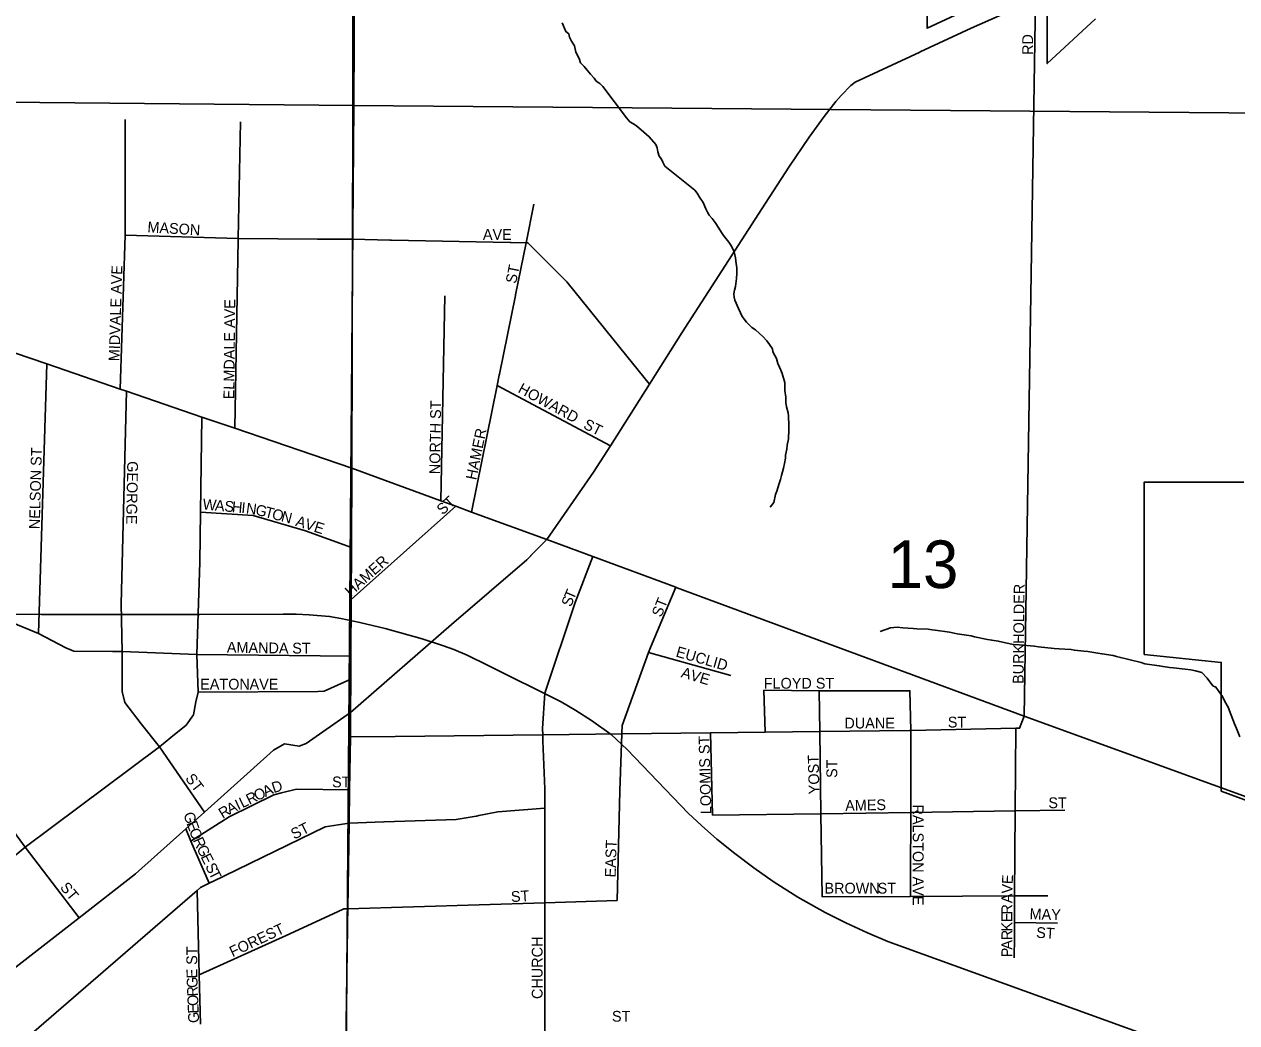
# Model space of a CAD drawing. Extents: x 1588073 to 2013523, y 1090242 to 1357120.
# Drawn here: x 1836451 to 1842074, y 1203498 to 1208129 of the extents above; entities that cross this region are included whole.
import ezdxf

# ---------------------------------------------------------------- set-up
doc = ezdxf.new("R2010")
doc.units = 0
for name, color, linetype in [('GM_X_City_Street', 7, 'Continuous'), ('GM_X_City_Street_Text', 7, 'Continuous'), ('GM_X_Corporation', 7, 'Continuous'), ('GM_X_Minor_River', 7, 'Continuous'), ('GM_X_Rail_Line', 7, 'Continuous'), ('GM_X_Section', 7, 'Continuous'), ('GM_X_Section_Text', 7, 'Continuous'), ('GM_X_State_Route', 7, 'Continuous'), ('GM_X_US_Route', 7, 'Continuous')]:
    doc.layers.add(name, color=color, linetype=linetype)

msp = doc.modelspace()

# ---------------------------------------------------------------- linework, layer by layer
at = {"layer": 'GM_X_City_Street'}
for points in [[(1841088.5, 1204920.6), (1841140.4, 1208243.7)], [(1836896, 1206436.5), (1836918.8, 1207151), (1836918.8, 1207687.3)], [(1837443.4, 1207129.2), (1837443.5, 1207134.7), (1837453.2, 1207675.7)], [(1838729.6, 1206873.8), (1838778.5, 1207115.3), (1838814.6, 1207293.5)], [(1836918.8, 1207151), (1837443.5, 1207134.7), (1837811.1, 1207132.7)], [(1837427.8, 1206254.7), (1837443.4, 1207129.1), (1837443.4, 1207129.2)], [(1837811.1, 1207132.7), (1837820.6, 1207132.7), (1837936.9, 1207132), (1837972.7, 1207131.3), (1838145.8, 1207127.9)], [(1838145.8, 1207127.9), (1838153.4, 1207127.7), (1838703.5, 1207116.8)], [(1838703.5, 1207116.8), (1838708.7, 1207116.7), (1838778.5, 1207115.3), (1838786.4, 1207115.2), (1838967.6, 1206934), (1839244.8, 1206589.9)], [(1838382.6, 1205918.6), (1838401.3, 1206868.8)], [(1838655.2, 1206506.6), (1838728.9, 1206870.7), (1838729.6, 1206873.8)], [(1836516.8, 1205303.4), (1836554.7, 1206553.2)], [(1839244.8, 1206589.9), (1839245.5, 1206589), (1839349.7, 1206459.5)], [(1838525.4, 1205866.4), (1838644.5, 1206454.1), (1838654, 1206500.7), (1838655.2, 1206506.6)], [(1838644.5, 1206454.1), (1839169.1, 1206174.3)], [(1836904.3, 1205044.5), (1836905.4, 1205109.1), (1836905.4, 1205219.4), (1836899.8, 1205440.4), (1836925.4, 1206426.5)], [(1835790.1, 1203801.8), (1835942.1, 1203913.5), (1836126.8, 1204049.1), (1836227.7, 1204123.2), (1836454.6, 1204312.4), (1837077.9, 1204777.2), (1837130.8, 1204820.2), (1837201.2, 1204877.5), (1837235.4, 1204925.4), (1837246.7, 1204986.5), (1837256.6, 1205030.7), (1837250.8, 1205205.9), (1837264.6, 1205634.3), (1837268.1, 1205865.3), (1837274.7, 1206307.1)], [(1837268.1, 1205865.3), (1837512.4, 1205849.9), (1837754.3, 1205779.1), (1837968.5, 1205701.5)], [(1837967.2, 1205460.5), (1838451.7, 1205893.4)], [(1838856.2, 1204807.2), (1838855, 1204834), (1838853.8, 1204863.1), (1838865.5, 1205026.6), (1839005.6, 1205447.2), (1839087, 1205660.3)], [(1839222.4, 1204840.5), (1839223.6, 1204876.3), (1839346.2, 1205215.6), (1839354.6, 1205238.8), (1839472.2, 1205518)], [(1836879.3, 1205219.4), (1836859.9, 1205219.4), (1836681.2, 1205220.6), (1836643.8, 1205236.2), (1836516.8, 1205303.4), (1836301.3, 1205391.8), (1836147.4, 1205439.1)], [(1837965.8, 1205197.8), (1837250.8, 1205205.9), (1836905.4, 1205219.4), (1836879.3, 1205219.4)], [(1839346.2, 1205215.6), (1839727.2, 1205108)], [(1836704.8, 1203984.6), (1836454.6, 1204312.4), (1835953.7, 1204997.6), (1835814.7, 1205179.6), (1835813.7, 1205180.9)], [(1837256.6, 1205030.7), (1837811.6, 1205034.3), (1837842.4, 1205035.9), (1837965.3, 1205091)], [(1837286.8, 1204475.4), (1837077.9, 1204777.2), (1836993.2, 1204885), (1836917.2, 1204984), (1836904.1, 1205033.8), (1836904.3, 1205044.5)], [(1839887.1, 1204846.1), (1839880.9, 1205039.9), (1840136.9, 1205037.1), (1840557.9, 1205037.7), (1840563.2, 1204854)], [(1840150.9, 1204082), (1840145.3, 1204467.5), (1840139.7, 1204849), (1840136.9, 1205037.1)], [(1836097.7, 1203512.5), (1836704.8, 1203984.6), (1836966.5, 1204188.2), (1837199.4, 1204397), (1837286.8, 1204475.4), (1837606.9, 1204762.4), (1837657.5, 1204791.8), (1837725.7, 1204780.9), (1837758, 1204792.5), (1837964.5, 1204937.5)], [(1840556.8, 1204853.9), (1840558.1, 1204853.9), (1840563.2, 1204854), (1841049.6, 1204863.8), (1841066.8, 1204864.2), (1841088.5, 1204920.6)], [(1838170.6, 1204826), (1838170.7, 1204826), (1838855, 1204834), (1839222.4, 1204838.3), (1839633.9, 1204843.1), (1839887.1, 1204846.1), (1840139.7, 1204849), (1840556.8, 1204853.9)], [(1840561.6, 1204180.1), (1840561.6, 1204180.1), (1840562.3, 1204473.4), (1840563.2, 1204854)], [(1841042.5, 1203895.8), (1841043, 1203963), (1841044, 1204086.1), (1841046.8, 1204480.3), (1841049.6, 1204863.8)], [(1837963.1, 1204823.6), (1838170.6, 1204826)], [(1838826.4, 1201058), (1838832.4, 1201429.3), (1838838.4, 1201801.9), (1838847.7, 1202379.7), (1838853.7, 1202753.3), (1838859.8, 1203132.4), (1838865.7, 1203496.6), (1838865.6, 1204054.6), (1838865.6, 1204493.9), (1838865.6, 1204582.8), (1838856.2, 1204806.1), (1838856.2, 1204807.2)], [(1839200, 1204064.9), (1839213.5, 1204574.2), (1839222.4, 1204838.3), (1839222.4, 1204840.5), (1839222.4, 1204840.5)], [(1839643.3, 1204460.3), (1839633.9, 1204843.1)], [(1837643.4, 1204564.1), (1837713.5, 1204581.2), (1837959.4, 1204578.8)], [(1837223.9, 1204340.6), (1837401.8, 1204452.4), (1837607.9, 1204555.5), (1837643.1, 1204564), (1837643.4, 1204564.1)], [(1838546.9, 1204456.7), (1838548.5, 1204456.9), (1838559, 1204458.7), (1838646.6, 1204476.2), (1838865.6, 1204493.9)], [(1839643.3, 1204460.3), (1840145.3, 1204467.5), (1840562.3, 1204473.4), (1841046.8, 1204480.3), (1841276.7, 1204483.6)], [(1837322.9, 1204152), (1837846.5, 1204406), (1837906.4, 1204415.7)], [(1837906.4, 1204415.7), (1837957.1, 1204423.8), (1838119.1, 1204429.4), (1838119.9, 1204429.5)], [(1838119.9, 1204429.5), (1838453.9, 1204441.2), (1838546.9, 1204456.7)], [(1837308.8, 1204145.2), (1837223.9, 1204340.6), (1837199.4, 1204397)], [(1840561.1, 1204083.9), (1840561.6, 1204180.1)], [(1836061.3, 1203075.9), (1836234.8, 1203231.8), (1836242.3, 1203238.3), (1837252.7, 1204112), (1837268.4, 1204125.6), (1837308.8, 1204145.2), (1837321.4, 1204151.3), (1837322.9, 1204152)], [(1837268.1, 1203492.1), (1837262.5, 1203719.8), (1837252.7, 1204112)], [(1840150.9, 1204082), (1840561.1, 1204083.9), (1841044, 1204086.1), (1841198.3, 1204086.8)], [(1837262.5, 1203719.8), (1837665.7, 1203903.5), (1837902.9, 1204012.2), (1837903.2, 1204012.3)], [(1837903.2, 1204012.3), (1837932.5, 1204025.8), (1837951.1, 1204026.3), (1838865.6, 1204054.6), (1839200, 1204064.9)], [(1841043, 1203963), (1841242.1, 1203959.8)], [(1841041.8, 1203799), (1841042.5, 1203895.8), (1841042.5, 1203895.8)]]:
    msp.add_lwpolyline(points, dxfattribs=at)
at = {"layer": 'GM_X_Corporation'}
for points in [[(1840654.8, 1209581.4), (1840637.9, 1208110.1), (1841195, 1208370), (1841195.1, 1207945.8), (1841418.2, 1208154)], [(1842106.8, 1206005.1), (1841644.6, 1206005), (1841644.7, 1205206.6), (1842001.9, 1205169.2), (1842002, 1204572.5), (1843270.5, 1204106.6)]]:
    msp.add_lwpolyline(points, dxfattribs=at)
at = {"layer": 'GM_X_Minor_River'}
for points in [[(1838945.6, 1208134.4), (1838961.8, 1208094.4), (1838975.9, 1208084.4), (1838980, 1208068.4), (1838988.1, 1208050.4), (1839002.3, 1208028.4), (1839008.4, 1207998.4), (1839024.6, 1207970.4), (1839030.7, 1207950.3), (1839046.8, 1207932.4), (1839060.9, 1207916.4), (1839077.1, 1207896.4), (1839093.2, 1207878.4), (1839103.3, 1207864.4), (1839119.4, 1207854.5), (1839133.5, 1207840.5), (1839244.4, 1207694.7), (1839258.5, 1207676.7), (1839272.6, 1207668.7), (1839290.7, 1207656.8), (1839324.9, 1207628.9), (1839349.1, 1207606.9), (1839379.3, 1207571), (1839385.4, 1207555), (1839389.5, 1207536.9), (1839395.6, 1207516.9), (1839405.7, 1207502.9), (1839411.8, 1207488.9), (1839421.9, 1207470.9), (1839560.7, 1207359.3), (1839570.8, 1207345.3), (1839582.9, 1207327.3), (1839599.1, 1207301.3), (1839611.3, 1207273.3), (1839619.4, 1207257.3), (1839627.4, 1207243.3), (1839641.6, 1207227.3), (1839655.7, 1207209.3), (1839671.8, 1207183.3), (1839684, 1207163.3), (1839694.1, 1207149.3), (1839718.3, 1207117.4), (1839728.4, 1207103.4), (1839736.5, 1207087.4), (1839742.5, 1207073.4), (1839748.7, 1207045.3), (1839752.8, 1207017.2), (1839754.9, 1207001.2), (1839755.1, 1206973.1), (1839753.2, 1206949.1), (1839749.3, 1206913), (1839745.4, 1206894.9), (1839741.5, 1206878.8), (1839743.6, 1206862.8), (1839745.7, 1206848.8), (1839763.9, 1206810.8), (1839772, 1206790.7), (1839780.1, 1206772.7), (1839800.3, 1206746.8), (1839824.4, 1206722.8), (1839842.5, 1206710.8), (1839860.6, 1206694.9), (1839876.7, 1206680.9), (1839894.9, 1206661), (1839907, 1206643), (1839921.1, 1206623), (1839923.2, 1206609), (1839931.3, 1206592.9), (1839939.4, 1206579), (1839945.5, 1206554.9), (1839953.6, 1206538.9), (1839959.7, 1206524.9), (1839965.8, 1206508.9), (1839971.9, 1206486.9), (1839978, 1206466.8), (1839978.2, 1206430.7), (1839982.4, 1206398.7), (1839982.5, 1206374.6)], [(1839982.5, 1206374.6), (1839986.6, 1206354.6), (1839992.8, 1206326.5), (1839994.8, 1206312.5), (1839994.9, 1206298.5), (1839997, 1206282.4), (1839997.2, 1206234.3), (1839995.3, 1206220.2), (1839995.3, 1206206.2), (1839989.5, 1206176.1), (1839987.6, 1206158), (1839981.7, 1206129.9), (1839981.8, 1206115.9), (1839975.9, 1206091.8), (1839972, 1206069.7), (1839968, 1206053.7), (1839962.1, 1206035.6), (1839958.2, 1206017.5), (1839952.3, 1205999.4), (1839940.4, 1205963.3), (1839934.5, 1205947.2), (1839926.7, 1205911.1), (1839910.7, 1205888.9)], [(1840420.7, 1205311.8), (1840468.7, 1205330.1), (1840498.7, 1205332.2), (1840524.8, 1205330.3), (1840572.9, 1205326.6), (1840591, 1205324.6), (1840643.1, 1205322.9), (1840661.1, 1205321), (1840675.2, 1205319), (1840741.4, 1205309.3), (1840763.4, 1205305.4), (1840777.5, 1205301.5), (1840841.7, 1205291.7), (1840857.7, 1205287.8), (1840917.9, 1205276.1), (1840938, 1205272.1), (1840968.1, 1205268.3), (1841002.2, 1205260.4), (1841038.3, 1205252.6), (1841064.3, 1205250.7), (1841134.5, 1205245), (1841154.6, 1205241.1), (1841226.8, 1205233.4), (1841250.8, 1205231.5), (1841305, 1205229.8), (1841321, 1205225.8), (1841365.1, 1205222), (1841383.2, 1205220.1), (1841429.3, 1205212.3), (1841449.4, 1205208.4), (1841501.5, 1205200.6), (1841515.6, 1205196.7), (1841579.8, 1205180.9), (1841630, 1205169.1), (1841648, 1205163.2), (1841714.2, 1205153.5), (1841732.3, 1205149.6), (1841762.3, 1205145.7), (1841780.4, 1205143.8), (1841820.5, 1205140), (1841834.5, 1205138), (1841860.6, 1205134.1), (1841882.7, 1205130.2), (1841912.8, 1205122.4), (1841937, 1205096.4), (1841963.2, 1205060.4), (1841977.3, 1205054.5), (1842007.5, 1205010.5), (1842017.7, 1204990.5), (1842035.9, 1204958.5), (1842039.9, 1204944.5), (1842064.3, 1204884.4), (1842072.4, 1204862.4), (1842088.6, 1204824.4)]]:
    msp.add_lwpolyline(points, dxfattribs=at)
at = {"layer": 'GM_X_Rail_Line'}
for points in [[(1836116.3, 1205392.9), (1836531, 1205390.7), (1836906.2, 1205391.4), (1837264.3, 1205392.1), (1837651.5, 1205393.4), (1837712.5, 1205393.4), (1837772.2, 1205390.1), (1837866.4, 1205382.1), (1837918.7, 1205372.8), (1838007.6, 1205354.3), (1838123.9, 1205326.5), (1838295.8, 1205278.4)], [(1838295.8, 1205278.4), (1838395.5, 1205246.2), (1838443.2, 1205228.3), (1838505.6, 1205202.4), (1838599.1, 1205156.7), (1838940.3, 1204987.1), (1839008.8, 1204945.8), (1839081.1, 1204899.4), (1839172.3, 1204834.8), (1839246.2, 1204765.5), (1839530.1, 1204469.3), (1839591, 1204412.7), (1839662.6, 1204349.7), (1839746.2, 1204282.8), (1839834.4, 1204216), (1839923.9, 1204152.8), (1840037.9, 1204081.2), (1840164.5, 1204009.6), (1840260.7, 1203961.2), (1840360.8, 1203915.4), (1840455.6, 1203875), (1841630.6, 1203450.6), (1842894.4, 1202995.1)]]:
    msp.add_lwpolyline(points, dxfattribs=at)
at = {"layer": 'GM_X_Section'}
for points in [[(1832728.9, 1212977.6), (1838006, 1212966.3), (1837979, 1207751.4), (1832640.2, 1207803)], [(1838006, 1212966.3), (1843407.3, 1212980.5), (1843328, 1207707.7), (1837979, 1207751.4)], [(1837979, 1207751.4), (1837935.3, 1202386.5), (1832556.3, 1202418.4), (1832640.2, 1207803)], [(1843328, 1207707.7), (1843258.1, 1202330.9), (1837935.3, 1202386.5), (1837979, 1207751.4)]]:
    msp.add_lwpolyline(points, close=True, dxfattribs=at)
at = {"layer": 'GM_X_State_Route'}
for points in [[(1837973.9, 1207657.7), (1837976.8, 1208981.4), (1837976.8, 1208981.5)], [(1840605.4, 1208000.1), (1840842.9, 1208110.6), (1841140.4, 1208243.7), (1841178.7, 1208260.8), (1841180.1, 1208261.4)], [(1838874.9, 1205738.7), (1839091.2, 1206051.4), (1839169.1, 1206174.3), (1839349.7, 1206459.5), (1839500.1, 1206697), (1839872, 1207272.8), (1839996.6, 1207466.1), (1840090.6, 1207605.5), (1840159.9, 1207701), (1840214.9, 1207770.6), (1840239.3, 1207798.5), (1840284, 1207844.1), (1840304.2, 1207860), (1840604.6, 1207999.7), (1840605.4, 1208000.1)], [(1837970.4, 1206069.2), (1837972.7, 1207131.3), (1837973.9, 1207657.7), (1837973.9, 1207657.7)], [(1837964.5, 1204937.5), (1837965.3, 1205091), (1837965.8, 1205197.8), (1837967.2, 1205460.5), (1837968.5, 1205701.5), (1837970.4, 1206069.2)], [(1838800.3, 1205664.2), (1838874.9, 1205738.7)], [(1837964.5, 1204937.5), (1838432.8, 1205344.4), (1838781.5, 1205645.5), (1838800.2, 1205664.1), (1838800.3, 1205664.2)], [(1837950.1, 1203960.3), (1837951.1, 1204026.3), (1837957.1, 1204423.8), (1837959.4, 1204578.8), (1837963.1, 1204823.6), (1837964.5, 1204937.5)], [(1837918.1, 1201829.3), (1837918.5, 1201857), (1837923.3, 1202180.2), (1837926.1, 1202367.2), (1837930.8, 1202674.6), (1837931.8, 1202740.9), (1837937.4, 1203116.5), (1837943.1, 1203494), (1837949.8, 1203942.9), (1837950.1, 1203960.3)]]:
    msp.add_lwpolyline(points, dxfattribs=at)
at = {"layer": 'GM_X_US_Route'}
for points in [[(1834137.6, 1207397.1), (1834137.6, 1207397.1), (1835526.2, 1206910.5), (1835853.6, 1206795.7), (1836185.4, 1206679.4), (1836554.7, 1206553.2), (1836896, 1206436.5), (1836925.4, 1206426.5), (1837274.7, 1206307.1), (1837427.8, 1206254.7), (1837970.4, 1206069.2)], [(1837970.4, 1206069.2), (1838382.6, 1205918.6), (1838451.7, 1205893.4), (1838525.4, 1205866.4), (1838874.9, 1205738.7)], [(1838874.9, 1205738.7), (1839087, 1205660.3), (1839472.2, 1205518), (1839474.1, 1205517.3)], [(1839474.1, 1205517.3), (1841088.5, 1204920.6), (1841965.2, 1204602.2), (1843273.2, 1204127.3), (1844462.9, 1203695.4), (1844469.6, 1203693)]]:
    msp.add_lwpolyline(points, dxfattribs=at)

# ---------------------------------------------------------------- texts
at = {"layer": 'GM_X_City_Street_Text'}
for s, rotation, p in [('RD', 90, (1841129.3, 1207986.2)), ('MASON', 356.5685, (1837020.9, 1207164)), ('AVE', 0, (1838577.9, 1207128.8)), ('MIDVALE AVE', 88.2088, (1836892.1, 1206565.3)), ('ST', 78.6971, (1838731.5, 1206923.3)), ('ELMDALE AVE', 89.4157, (1837424.5, 1206389.1)), ('HOWARD', 331.3891, (1838736.5, 1206423.7)), ('NORTH ST', 89.1579, (1838379.3, 1206041.6)), ('ST', 333.435, (1839039.8, 1206256.6)), ('HAMER', 78.4672, (1838546.7, 1206012.5)), ('NELSON ST', 88.4497, (1836522.5, 1205786.5)), ('GEORGE', 268.9776, (1836928.6, 1206102.9)), ('W', 354.6541, (1837276.4, 1205879.2)), ('A', 354.6591, (1837333.4, 1205873.9)), ('ST', 42.5071, (1838391.2, 1205850.4)), ('S', 354.669, (1837377.2, 1205869.8)), ('H', 354.6591, (1837412.2, 1205866.5)), ('I', 354.6374, (1837456, 1205862.4)), ('N', 352.5144, (1837477.4, 1205860.4)), ('G', 346.4091, (1837519.7, 1205854.9)), ('T', 345.2481, (1837562.2, 1205844.7)), ('O', 345.2462, (1837596.2, 1205835.7)), ('N', 345.264, (1837638.8, 1205824.5)), ('AVE', 342.1816, (1837705.5, 1205803.9)), ('HAMER', 41.819, (1837964.5, 1205472)), ('BURKHOLDER', 89.3972, (1841085.3, 1205069.1)), ('S', 69.8932, (1838986.9, 1205423.7)), ('T', 66.6561, (1838998.7, 1205456)), ('ST', 68.1961, (1839405.2, 1205376.1)), ('AMANDA', 359.0912, (1837390.1, 1205214.8)), ('ST', 0, (1837693.5, 1205210.4)), ('EUCLID', 344.0546, (1839469.3, 1205196.9)), ('AVE', 343.497, (1839493.4, 1205101.2)), ('EATON', 0, (1837266.7, 1205043.2)), ('AVE', 0, (1837495.6, 1205043.2)), ('FLOYD ST', 0, (1839880.3, 1205047.6)), ('DUANE', 0, (1840254.3, 1204862.9)), ('ST', 0, (1840733.9, 1204867.3)), ('LOOMIS ST', 91.5685, (1839637.7, 1204466)), ('YOST', 91.5903, (1840139.3, 1204558.4)), ('ST', 90, (1840221, 1204633.4)), ('ST', 307.5629, (1837195, 1204630.4)), ('ST', 0, (1837878.3, 1204590)), ('O', 25.8711, (1837530, 1204525.2)), ('A', 24.8545, (1837569.4, 1204544.3)), ('D', 18.1377, (1837607.9, 1204562.3)), ('A', 26.917, (1837403.9, 1204463.2)), ('I', 25.8807, (1837442.9, 1204483)), ('L', 25.8686, (1837462.7, 1204492.6)), ('R', 25.8833, (1837494.4, 1204507.9)), ('AMES', 1.4679, (1840258.5, 1204480)), ('ST', 0, (1841200.3, 1204493.2)), ('G', 289.731, (1837187.6, 1204465)), ('R', 31.5136, (1837371.1, 1204443)), ('RALSTON AVE', 270, (1840571.7, 1204510.2)), ('E', 289.7007, (1837202.5, 1204423.6)), ('ST', 26.565, (1837702.5, 1204347.1)), ('O', 290.3197, (1837214.6, 1204389.9)), ('R', 294.5254, (1837231.4, 1204344.9)), ('G', 296.0009, (1837248.4, 1204307.6)), ('EAST', 88.3643, (1839193.4, 1204171.7)), ('E', 296.0392, (1837267.7, 1204268)), ('S', 296.0213, (1837288.9, 1204224.6)), ('T', 296.0195, (1837304.4, 1204192.9)), ('E', 87.5128, (1841034.8, 1204140.1)), ('ST', 309.7984, (1836614, 1204124.7)), ('BROWN', 0, (1840161.9, 1204097.2)), ('ST', 0, (1840408.3, 1204097.2)), ('V', 87.7701, (1841033.1, 1204096.2)), ('ST', 3.5746, (1838709.4, 1204057.6)), ('A', 89.3443, (1841032.6, 1204052.5)), ('R', 89.9757, (1841032.6, 1203999.8)), ('MAY', 358.2112, (1841112.6, 1203978.4)), ('FOREST', 25.0844, (1837416.7, 1203801.6)), ('E', 89.9889, (1841032.6, 1203964.6)), ('K', 89.9781, (1841032.6, 1203920.6)), ('R', 89.988, (1841032.6, 1203881)), ('ST', 356.4262, (1841142.8, 1203892.6)), ('ST', 90, (1837252.9, 1203766.6)), ('CHURCH', 90, (1838854.5, 1203608.2)), ('A', 89.9781, (1841032.5, 1203837)), ('P', 90, (1841032.5, 1203801.8)), ('E', 91.0928, (1837253.7, 1203704.2)), ('G', 92.2474, (1837255.4, 1203660.5)), ('R', 92.2348, (1837256.9, 1203621)), ('O', 92.2474, (1837258.7, 1203577)), ('E', 92.2409, (1837260, 1203541.8)), ('G', 92.2517, (1837261.8, 1203497.9)), ('ST', 0, (1839176.3, 1203503.2))]:
    msp.add_text(s, height=50, rotation=rotation, dxfattribs=at).set_placement(p)
at = {"layer": 'GM_X_Section_Text'}
msp.add_text('13', height=221, rotation=0, dxfattribs=at).set_placement((1840454.5, 1205513.8))

doc.saveas('drawing.dxf')
